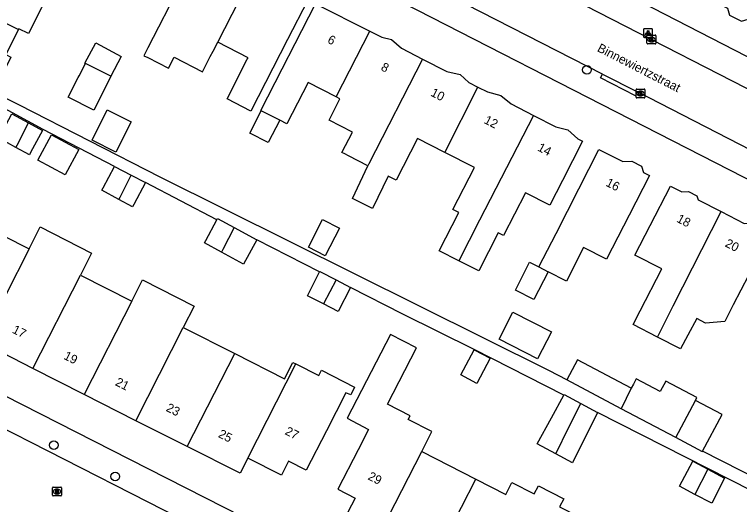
# Model space of a CAD drawing. Extents: x 160356 to 161355, y 381727 to 382845.
# Drawn here: x 160985 to 161066.7, y 382399.1 to 382454.3 of the extents above; entities that cross this region are included whole.
import ezdxf

# ---------------------------------------------------------------- set-up
doc = ezdxf.new("R2010")
doc.units = 0
for name, color, linetype in [('IMGEO_Boom', 7, 'Continuous'), ('IMGEO_Kolk', 7, 'Continuous'), ('IMGEO_Lichtpunt', 7, 'Continuous'), ('IMGEO_Openbare_ruimte_label', 7, 'Continuous'), ('IMGEO_Pand', 7, 'Continuous'), ('IMGEO_Pand_nummerreeks', 7, 'Continuous'), ('IMGEO_Rijbaan_lokaal_open', 7, 'Continuous'), ('IMGEO_Rioolput', 7, 'Continuous'), ('IMGEO_Voetpad_open', 7, 'Continuous')]:
    doc.layers.add(name, color=color, linetype=linetype)

msp = doc.modelspace()

# ---------------------------------------------------------------- linework, layer by layer
at = {"layer": 'IMGEO_Boom'}
for centre in [(161049.481, 382448.037), (160989.419, 382405.743), (160996.341, 382402.21)]:
    msp.add_circle(centre, 0.489, dxfattribs=at)
at = {"layer": 'IMGEO_Kolk'}
for p, q in [((161056.243, 382451.025), (161056.243, 382451.877)), ((161056.318, 382451.951), (161057.17, 382451.951)), ((161056.731, 382451.731), (161056.756, 382451.731)), ((161057.244, 382451.877), (161057.244, 382451.025)), ((161057.17, 382450.951), (161056.318, 382450.951)), ((161056.754, 382451.171), (161056.729, 382451.171)), ((161055.011, 382444.942), (161055.011, 382445.794)), ((161055.086, 382445.868), (161055.938, 382445.868)), ((161055.499, 382445.648), (161055.524, 382445.648)), ((161056.012, 382445.794), (161056.012, 382444.942)), ((161055.938, 382444.868), (161055.086, 382444.868)), ((161055.522, 382445.088), (161055.497, 382445.088))]:
    msp.add_line(p, q, dxfattribs=at)
for points in [[(161056.243, 382451.025), (161056.243, 382451.877)], [(161056.318, 382451.951), (161057.17, 382451.951)], [(161056.564, 382451.651), (161056.687, 382451.651), (161056.687, 382451.5), (161056.817, 382451.651), (161056.981, 382451.651), (161056.835, 382451.5), (161056.988, 382451.251), (161056.836, 382451.251), (161056.751, 382451.415), (161056.687, 382451.348), (161056.687, 382451.251), (161056.564, 382451.251), (161056.564, 382451.651)], [(161057.244, 382451.877), (161057.244, 382451.025)], [(161057.17, 382450.951), (161056.318, 382450.951)], [(161055.011, 382444.942), (161055.011, 382445.794)], [(161055.086, 382445.868), (161055.938, 382445.868)], [(161055.332, 382445.568), (161055.455, 382445.568), (161055.455, 382445.417), (161055.585, 382445.568), (161055.749, 382445.568), (161055.603, 382445.417), (161055.756, 382445.168), (161055.604, 382445.168), (161055.519, 382445.332), (161055.455, 382445.265), (161055.455, 382445.168), (161055.332, 382445.168), (161055.332, 382445.568)], [(161056.012, 382445.794), (161056.012, 382444.942)], [(161055.938, 382444.868), (161055.086, 382444.868)]]:
    msp.add_lwpolyline(points, dxfattribs=at)
for centre, start, end in [((161056.32, 382451.875), 91.55205, 178.44795), ((161056.32, 382451.875), 91.55205, 178.44795), ((161057.168, 382451.875), 1.55205, 88.44795), ((161057.168, 382451.875), 1.55205, 88.44795), ((161056.32, 382451.027), 181.55205, 268.44795), ((161056.32, 382451.027), 181.55205, 268.44795), ((161057.168, 382451.027), 271.55205, 358.44795), ((161057.168, 382451.027), 271.55205, 358.44795), ((161055.088, 382445.792), 91.55205, 178.44795), ((161055.088, 382445.792), 91.55205, 178.44795), ((161055.936, 382445.792), 1.55205, 88.44795), ((161055.936, 382445.792), 1.55205, 88.44795), ((161055.088, 382444.944), 181.55205, 268.44795), ((161055.088, 382444.944), 181.55205, 268.44795), ((161055.936, 382444.944), 271.55205, 358.44795), ((161055.936, 382444.944), 271.55205, 358.44795)]:
    msp.add_arc(centre, 0.0765, start, end, dxfattribs=at)
for centre, major_axis, ratio, start_param, end_param in [((161056.73, 382451.451), (-0.387, 0.002), 0.722429, 4.712389, 7.853982), ((161056.755, 382451.451), (-0.39, 0.002), 0.717154, 1.570796, 4.712389), ((161055.498, 382445.368), (-0.387, 0.002), 0.722429, 4.712389, 7.853982), ((161055.523, 382445.368), (-0.39, 0.002), 0.717154, 1.570796, 4.712389)]:
    msp.add_ellipse(centre, major_axis=major_axis, ratio=ratio, start_param=start_param, end_param=end_param, dxfattribs=at)
at = {"layer": 'IMGEO_Lichtpunt'}
for p, q in [((161055.866, 382452.571), (161055.866, 382451.764)), ((161055.866, 382452.571), (161055.866, 382451.764)), ((161056.768, 382452.666), (161055.96, 382452.666)), ((161056.768, 382452.666), (161055.96, 382452.666)), ((161056.862, 382451.764), (161056.862, 382452.571)), ((161056.862, 382451.764), (161056.862, 382452.571)), ((161055.96, 382451.67), (161056.768, 382451.67)), ((161055.96, 382451.67), (161056.768, 382451.67))]:
    msp.add_line(p, q, dxfattribs=at)
for points in [[(161056.24, 382452.235), (161056.279, 382452.207), (161056.091, 382451.945), (161056.053, 382451.972), (161056.24, 382452.235)], [(161056.342, 382452.187), (161056.389, 382452.187), (161056.389, 382451.865), (161056.342, 382451.865), (161056.342, 382452.187)], [(161056.452, 382452.207), (161056.49, 382452.234), (161056.677, 382451.972), (161056.638, 382451.944), (161056.452, 382452.207)]]:
    msp.add_lwpolyline(points, dxfattribs=at)
msp.add_circle((161056.365, 382452.369), 0.0994, dxfattribs=at)
for centre, start, end in [((161055.96, 382452.571), 90, 180), ((161055.96, 382452.571), 90, 180), ((161056.768, 382452.571), 0, 90), ((161056.768, 382452.571), 0, 90), ((161055.96, 382451.764), 180, 270), ((161055.96, 382451.764), 180, 270), ((161056.768, 382451.764), 270, 0), ((161056.768, 382451.764), 270, 360)]:
    msp.add_arc(centre, 0.0946, start, end, dxfattribs=at)
at = {"layer": 'IMGEO_Pand'}
for points in [[(161076.817, 382465.155), (161076.598, 382465.267), (161077.805, 382467.615), (161078.003, 382468.001), (161075.824, 382469.12), (161075.626, 382468.734), (161073.587, 382464.768), (161072.994, 382465.073), (161072.255, 382465.453), (161070.819, 382462.659), (161068.773, 382463.704), (161066.783, 382459.832), (161064.497, 382455.385), (161065.301, 382454.972), (161065.546, 382454.207), (161066.897, 382453.513), (161067.658, 382453.757), (161070.245, 382452.427)], [(161011.901, 382459.027), (161011.324, 382459.323), (161011.285, 382460.098), (161009.825, 382460.846), (161008.893, 382460.545), (161005.919, 382462.067), (161003.641, 382457.617), (161000, 382450.498), (160999.557, 382449.631), (161000.002, 382449.409), (161002.344, 382448.21), (161002.981, 382449.453), (161006.176, 382447.816), (161007.048, 382449.524), (161007.358, 382450.131), (161007.881, 382451.155)], [(160986.577, 382459.448), (160989.535, 382458.031), (160986.547, 382452.134), (160985.488, 382452.671), (160985.441, 382452.578)], [(161007.881, 382451.155), (161011.901, 382459.027)], [(161011.901, 382459.027), (161012.482, 382458.73), (161013.354, 382459.011), (161014.725, 382458.309), (161014.763, 382457.554), (161018.018, 382455.887), (161015.739, 382451.437), (161011.617, 382443.387), (161008.93, 382444.763), (161010.025, 382446.903), (161010.237, 382447.316), (161011.211, 382449.219), (161011.305, 382449.401), (161007.881, 382451.155)], [(160985.441, 382452.578), (160984.008, 382449.75), (160984.583, 382449.458), (160983.075, 382446.481), (160977.628, 382449.241), (160973.167, 382451.501), (160974.171, 382453.483), (160972.63, 382454.264), (160974.568, 382458.089)], [(160974.568, 382458.089), (160985.441, 382452.578)], [(161012.788, 382443.427), (161012.729, 382443.457), (161015.144, 382448.16), (161016.618, 382451.016), (161018.896, 382455.466), (161025.023, 382452.388)], [(161021.223, 382444.983), (161025.023, 382452.388)], [(161025.023, 382452.388), (161026.354, 382451.719), (161027.474, 382451.451), (161028.572, 382450.469), (161030.96, 382449.246)], [(160992.978, 382448.756), (160992.924, 382448.783), (160994.162, 382451.067), (160997.02, 382449.519), (160995.824, 382447.312)], [(161030.96, 382449.246), (161024.911, 382437.459), (161024.804, 382437.232)], [(161030.96, 382449.246), (161033.678, 382447.854), (161035.19, 382447.523), (161036.172, 382446.614), (161037.201, 382446.087)], [(160995.824, 382447.312), (160994.396, 382444.448), (160993.923, 382443.499), (160991.051, 382444.955), (160992.171, 382447.165), (160992.271, 382447.361), (160992.978, 382448.756)], [(160995.824, 382447.312), (160992.978, 382448.756)], [(161021.223, 382444.983), (161018.06, 382446.603), (161015.676, 382441.948), (161014.873, 382442.359)], [(161033.485, 382438.715), (161037.201, 382446.087)], [(161037.201, 382446.087), (161038.269, 382445.54), (161039.784, 382445.162), (161040.926, 382444.191), (161043.45, 382442.898)], [(161024.804, 382437.232), (161022.614, 382438.354), (161022.214, 382438.559), (161021.874, 382438.733), (161023.051, 382441.031), (161020.425, 382442.376), (161021.649, 382444.765), (161021.223, 382444.983)], [(160998.117, 382442.191), (160996.409, 382438.767), (160993.727, 382440.104), (160995.434, 382443.528), (160998.117, 382442.191)], [(161014.873, 382442.359), (161013.582, 382439.837), (161011.496, 382440.905), (161012.788, 382443.427)], [(161014.873, 382442.359), (161012.788, 382443.427)], [(160985.144, 382439.297), (160983.212, 382440.344), (160983.344, 382440.587), (160984.696, 382443.085), (160986.559, 382442.077)], [(161043.45, 382442.898), (161045.974, 382441.606), (161047.312, 382441.279), (161048.469, 382440.277), (161048.984, 382440.013), (161046.706, 382435.563), (161045.286, 382432.796), (161042.555, 382434.184), (161040.089, 382429.368), (161039.482, 382429.679), (161037.284, 382425.378), (161035.059, 382426.517)], [(161043.45, 382442.898), (161037.388, 382431.082), (161035.059, 382426.517)], [(160986.559, 382442.077), (160988.157, 382441.211), (160986.803, 382438.713), (160986.671, 382438.469), (160985.144, 382439.297)], [(160985.144, 382439.297), (160985.27, 382439.544), (160986.559, 382442.077)], [(160990.684, 382436.194), (160987.622, 382437.854), (160989.169, 382440.708), (160992.231, 382439.049), (160990.684, 382436.194)], [(161033.485, 382438.715), (161030.393, 382440.298), (161027.988, 382435.602), (161027.066, 382436.074), (161025.303, 382432.403), (161023.07, 382433.547), (161024.804, 382437.232)], [(161044.049, 382425.826), (161045.997, 382429.597), (161048.552, 382434.612), (161050.83, 382439.062), (161053.502, 382437.694), (161054.54, 382437.746), (161055.607, 382437.2), (161055.845, 382436.464), (161056.528, 382436.114), (161054.25, 382431.664), (161051.682, 382426.706), (161049.103, 382428.017), (161047.164, 382424.229), (161045.102, 382425.286)], [(161035.059, 382426.517), (161032.834, 382427.657), (161035.031, 382431.958), (161034.386, 382432.288), (161036.806, 382437.014), (161033.485, 382438.715)], [(160996.749, 382433.438), (160994.818, 382434.484), (160994.961, 382434.749), (160996.249, 382437.127)], [(160996.249, 382437.127), (160998.135, 382436.159)], [(160996.749, 382433.438), (160996.886, 382433.706), (160998.135, 382436.159)], [(160998.135, 382436.159), (160999.751, 382435.331)], [(160999.751, 382435.331), (160998.42, 382432.875), (160998.277, 382432.61), (160996.749, 382433.438)], [(161057.419, 382417.933), (161054.685, 382419.334), (161055.478, 382420.884), (161057.9, 382425.615), (161054.889, 382427.157), (161056.597, 382430.493), (161058.875, 382434.943), (161060.161, 382434.285), (161060.901, 382434.322), (161061.851, 382433.836), (161061.996, 382433.386), (161064.585, 382432.061)], [(161064.585, 382432.061), (161067.177, 382430.734), (161067.895, 382430.77), (161068.779, 382430.317), (161068.935, 382429.836), (161069.94, 382429.321), (161067.662, 382424.871), (161065.964, 382421.556), (161065.001, 382419.677), (161062.842, 382419.512), (161061.851, 382420.019), (161060.841, 382418.137), (161060.017, 382416.603), (161057.419, 382417.933)], [(161057.419, 382417.933), (161059.19, 382421.448), (161064.585, 382432.061)], [(161008.308, 382427.488), (161006.375, 382428.536), (161006.532, 382428.825), (161007.78, 382431.13)], [(161007.78, 382431.13), (161007.862, 382431.282), (161009.726, 382430.273)], [(161019.694, 382431.17), (161021.596, 382430.192), (161019.997, 382427.083), (161018.095, 382428.061), (161019.694, 382431.17)], [(160980.828, 382430.815), (160986.621, 382427.867)], [(160986.621, 382427.867), (160987.881, 382430.343), (160993.674, 382427.394), (160992.414, 382424.918)], [(161009.726, 382430.273), (161008.458, 382427.782), (161008.308, 382427.488)], [(161009.726, 382430.273), (161012.291, 382428.884)], [(161012.291, 382428.884), (161010.802, 382426.136), (161008.308, 382427.488)], [(160986.621, 382427.867), (160981.268, 382417.346)], [(161045.102, 382425.286), (161043.495, 382422.15), (161041.414, 382423.217), (161043.022, 382426.353), (161044.049, 382425.826)], [(161019.808, 382421.656), (161017.989, 382422.592), (161019.362, 382425.262)], [(161019.362, 382425.262), (161019.387, 382425.311), (161021.207, 382424.375)], [(161044.049, 382425.826), (161045.102, 382425.286)], [(160987.059, 382414.398), (160992.414, 382424.918)], [(160992.414, 382424.918), (160998.206, 382421.97)], [(160998.206, 382421.97), (160999.423, 382424.363), (161005.217, 382421.414), (161004, 382419.023)], [(161021.207, 382424.375), (161019.808, 382421.656)], [(161021.207, 382424.375), (161022.855, 382423.528), (161022.84, 382423.499)], [(161022.84, 382423.499), (161021.457, 382420.809), (161019.808, 382421.656)], [(160998.206, 382421.97), (160992.853, 382411.449)], [(161041.128, 382420.735), (161045.466, 382418.511), (161043.913, 382415.482), (161039.575, 382417.706), (161041.128, 382420.735)], [(160998.645, 382408.501), (161000, 382411.163), (161004, 382419.023)], [(161004, 382419.023), (161009.794, 382416.078)], [(161030.864, 382405.025), (161032.02, 382407.282), (161029.332, 382408.65), (161029.545, 382409.069), (161027.006, 382410.363), (161030.275, 382416.721), (161027.343, 382418.229), (161022.482, 382408.778), (161024.854, 382407.532), (161023.686, 382405.237), (161021.418, 382400.781), (161023.355, 382399.795), (161022.54, 382398.194), (161026.378, 382396.241)], [(160987.059, 382414.398), (160981.268, 382417.346)], [(161036.762, 382416.499), (161038.564, 382415.552), (161037.072, 382412.711), (161035.27, 382413.658), (161036.762, 382416.499)], [(161004.453, 382405.582), (161009.794, 382416.078)], [(161009.794, 382416.078), (161015.391, 382413.233), (161016.332, 382415.081), (161016.663, 382414.912)], [(161054.475, 382412.155), (161048.401, 382415.371), (161047.204, 382413.109)], [(161016.663, 382414.912), (161019.259, 382413.591), (161019.566, 382414.193), (161023.308, 382412.289), (161022.873, 382411.433), (161022.308, 382411.66), (161020.126, 382407.374), (161017.858, 382402.918), (161015.859, 382403.935), (161015.059, 382402.362), (161011.275, 382404.288)], [(161011.275, 382404.288), (161016.663, 382414.912)], [(160992.853, 382411.449), (160987.059, 382414.398)], [(161053.349, 382409.855), (161047.204, 382413.109)], [(161061.697, 382410.8), (161061.859, 382411.107), (161058.359, 382412.96), (161057.734, 382411.78), (161055.038, 382413.207), (161055.019, 382413.218), (161054.706, 382412.627), (161054.475, 382412.155)], [(161054.475, 382412.155), (161053.349, 382409.855)], [(160998.645, 382408.501), (160992.853, 382411.449)], [(161045.964, 382404.765), (161043.888, 382405.89), (161045.484, 382408.835), (161046.87, 382411.394)], [(161046.87, 382411.394), (161046.905, 382411.459), (161048.774, 382410.448)], [(161045.964, 382404.765), (161047.45, 382407.77), (161048.774, 382410.448)], [(161048.774, 382410.448), (161050.65, 382409.432)], [(161059.478, 382406.609), (161061.697, 382410.8)], [(161062.514, 382405.064), (161064.707, 382409.206), (161061.697, 382410.8)], [(161059.478, 382406.609), (161053.349, 382409.855)], [(161050.65, 382409.432), (161047.84, 382403.749), (161045.964, 382404.765)], [(161004.453, 382405.582), (161000, 382407.811), (160998.645, 382408.501)], [(161062.514, 382405.064), (161062.488, 382405.015), (161059.478, 382406.609)], [(161011.275, 382404.288), (161010.415, 382402.599), (161004.453, 382405.582)], [(161026.378, 382396.241), (161030.864, 382405.025)], [(161030.864, 382405.025), (161036.944, 382401.93)], [(161061.648, 382400.207), (161059.908, 382401.128), (161061.395, 382403.936), (161063.086, 382403.04)], [(161063.086, 382403.04), (161064.988, 382402.033), (161063.549, 382399.199), (161061.648, 382400.207)], [(161063.086, 382403.04), (161061.648, 382400.207)], [(161032.105, 382392.452), (161036.944, 382401.93)], [(161036.944, 382401.93), (161040.335, 382400.204), (161041.02, 382401.549), (161043.549, 382400.262), (161044.005, 382401.158), (161046.857, 382399.706), (161046.401, 382398.81), (161048.593, 382397.694), (161047.864, 382396.262), (161051.464, 382394.43)]]:
    msp.add_lwpolyline(points, dxfattribs=at)
at = {"layer": 'IMGEO_Rijbaan_lokaal_open'}
for points in [[(161051.221, 382447.565), (161000, 382473.769), (160984.373, 382481.763)], [(161049.272, 382455.276), (161071.856, 382443.711)], [(161051.221, 382447.565), (161055.178, 382445.54)], [(161123.037, 382410.642), (161055.178, 382445.54)], [(160971.693, 382413.801), (161000, 382399.348), (161013.216, 382392.6)]]:
    msp.add_lwpolyline(points, dxfattribs=at)
at = {"layer": 'IMGEO_Rioolput'}
for p, q in [((160989.266, 382400.099), (160989.266, 382400.951)), ((160989.341, 382401.025), (160990.193, 382401.025)), ((160989.754, 382400.805), (160989.779, 382400.805)), ((160990.267, 382400.951), (160990.267, 382400.099)), ((160990.193, 382400.025), (160989.341, 382400.025)), ((160989.777, 382400.245), (160989.752, 382400.245))]:
    msp.add_line(p, q, dxfattribs=at)
for points in [[(160989.266, 382400.099), (160989.266, 382400.951)], [(160989.341, 382401.025), (160990.193, 382401.025)], [(160989.855, 382400.723), (160989.603, 382400.725), (160989.603, 382400.325)], [(160989.781, 382400.644), (160989.727, 382400.644), (160989.727, 382400.563)], [(160990.267, 382400.951), (160990.267, 382400.099)], [(160990.193, 382400.025), (160989.341, 382400.025)], [(160989.603, 382400.325), (160989.727, 382400.325), (160989.727, 382400.487), (160989.738, 382400.487)], [(160989.727, 382400.563), (160989.779, 382400.563)], [(160989.785, 382400.458), (160989.856, 382400.325), (160989.996, 382400.325), (160989.931, 382400.451)]]:
    msp.add_lwpolyline(points, dxfattribs=at)
for centre, radius, start, end in [((160989.343, 382400.949), 0.0765, 91.55205, 178.44795), ((160989.343, 382400.949), 0.0765, 91.55205, 178.44795), ((160989.787, 382400.548), 0.0964, 77.00612, 93.18647), ((160989.801, 382400.605), 0.0378, 276.66336, 79.67722), ((160989.854, 382400.613), 0.109, 350.36119, 89.41601), ((160990.191, 382400.949), 0.0765, 1.55205, 88.44795), ((160990.191, 382400.949), 0.0765, 1.55205, 88.44795), ((160989.343, 382400.101), 0.0765, 181.55205, 268.44795), ((160989.343, 382400.101), 0.0765, 181.55205, 268.44795), ((160989.737, 382400.434), 0.0533, 26.02933, 88.69889), ((160989.763, 382400.752), 0.19, 274.7715, 282.96867), ((160989.852, 382400.613), 0.112, 277.58423, 350.98172), ((160989.836, 382400.398), 0.108, 29.51342, 73.79051), ((160990.191, 382400.101), 0.0765, 271.55205, 358.44795), ((160990.191, 382400.101), 0.0765, 271.55205, 358.44795)]:
    msp.add_arc(centre, radius, start, end, dxfattribs=at)
for centre, major_axis, ratio, start_param, end_param in [((160989.753, 382400.525), (-0.387, 0.002), 0.722429, 4.712389, 7.853982), ((160989.778, 382400.525), (-0.39, 0.002), 0.717154, 1.570796, 4.712389)]:
    msp.add_ellipse(centre, major_axis=major_axis, ratio=ratio, start_param=start_param, end_param=end_param, dxfattribs=at)
at = {"layer": 'IMGEO_Voetpad_open'}
for points in [[(161074.226, 382446.119), (161067.487, 382449.539), (161000, 382484.289), (160986.05, 382491.5)], [(160980.496, 382480.356), (161000, 382470.359), (161084.671, 382426.984)], [(161047.204, 382413.109), (161045.259, 382414.138), (161001.407, 382435.952), (160985.537, 382444.073), (160966.95, 382453.421)], [(161055.178, 382445.54), (161054.948, 382445.097), (161050.991, 382447.122), (161051.221, 382447.565)], [(160996.249, 382437.127), (160988.211, 382441.311), (160984.751, 382443.186), (160980.704, 382445.378)], [(161007.78, 382431.13), (160999.751, 382435.331)], [(161019.362, 382425.262), (161012.291, 382428.884)], [(160953.449, 382426.834), (161000, 382403.134), (161057.577, 382373.824)], [(161046.87, 382411.394), (161036.77, 382416.513), (161028.735, 382420.512), (161022.84, 382423.499)], [(161078.048, 382414.038), (161071.223, 382400.63), (161062.514, 382405.064)], [(161057.577, 382373.824), (161070.563, 382399.333), (161050.65, 382409.432)]]:
    msp.add_lwpolyline(points, dxfattribs=at)

# ---------------------------------------------------------------- texts
at = {"layer": 'IMGEO_Openbare_ruimte_label'}
msp.add_text('Binnewiertzstraat', height=1, rotation=332.87123, dxfattribs=at).set_placement((161050.557, 382450.169))
at = {"layer": 'IMGEO_Pand_nummerreeks'}
for s, rotation, p in [('6', 332.81315, (161020.162, 382451.129)), ('8', 332.81315, (161026.183, 382448.037)), ('10', 332.81315, (161031.79, 382445.157)), ('12', 332.81526, (161037.802, 382442.068)), ('14', 332.81526, (161043.822, 382438.977)), ('16', 332.64127, (161051.518, 382435.013)), ('18', 333.0654, (161059.503, 382430.945)), ('20', 333.06525, (161064.954, 382428.175)), ('17', 333.02515, (160984.651, 382418.452)), ('19', 333.02357, (160990.444, 382415.503)), ('21', 333.02515, (160996.256, 382412.545)), ('23', 333.41515, (161001.973, 382409.642)), ('25', 333.41515, (161007.86, 382406.695)), ('27', 333.03508, (161015.371, 382407.011)), ('29', 333.02515, (161024.714, 382401.931))]:
    msp.add_text(s, height=1, rotation=rotation, dxfattribs=at).set_placement(p)

doc.saveas('drawing.dxf')
